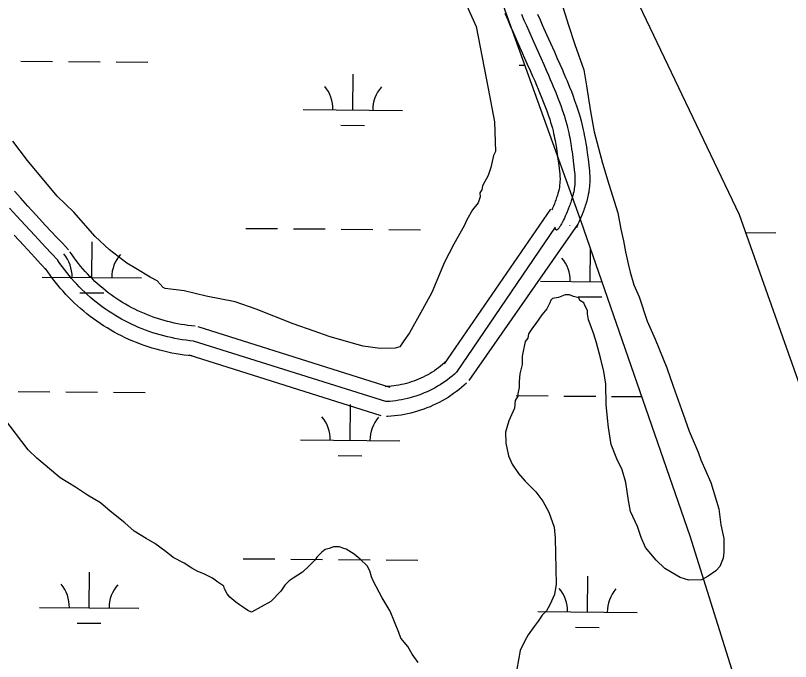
# Model space of a CAD drawing. Extents: x 3271442 to 3309282, y 752266 to 777610.
# Drawn here: x 3298252 to 3299033, y 772135 to 772785 of the extents above; entities that cross this region are included whole.
import ezdxf

# ---------------------------------------------------------------- set-up
doc = ezdxf.new("R2010")
doc.units = 0
for name, color, linetype in [('V-ROAD-CNTR', 7, 'Continuous'), ('V-SITE-VEGE', 7, 'Continuous'), ('V-WETL-SWMP', 7, 'Continuous')]:
    doc.layers.add(name, color=color, linetype=linetype)

msp = doc.modelspace()

# ---------------------------------------------------------------- linework, layer by layer
at = {"layer": 'V-ROAD-CNTR'}
for points in [[(3298745.24, 772787.77), (3298747.96, 772781.16), (3298750.57, 772774.99), (3298753.05, 772769.25), (3298755.4, 772763.88), (3298759.84, 772753.93), (3298767.63, 772736.61), (3298770.52, 772730.14), (3298773.02, 772724.48), (3298775.17, 772719.52), (3298777.03, 772715.19), (3298778.64, 772711.38), (3298780.02, 772708.07), (3298782.41, 772702.21), (3298784.15, 772697.82), (3298785.42, 772694.54), (3298787.29, 772689.56), (3298789.11, 772684.56), (3298789.7, 772682.85), (3298790.26, 772681.18), (3298790.78, 772679.55), (3298791.25, 772678.01), (3298792.16, 772674.89), (3298792.94, 772671.98), (3298793.63, 772669.23), (3298794.24, 772666.62), (3298794.77, 772664.17), (3298795.25, 772661.86), (3298795.67, 772659.71), (3298796.43, 772655.54), (3298797.04, 772651.91), (3298797.53, 772648.7), (3298797.94, 772645.9), (3298798.62, 772640.89), (3298799.09, 772637.14), (3298799.77, 772631.44), (3298800.41, 772625.79), (3298800.52, 772624.73), (3298800.59, 772623.81), (3298800.64, 772623.01), (3298800.69, 772621.28), (3298800.69, 772619.83), (3298800.65, 772618.55), (3298800.58, 772617.42), (3298800.51, 772616.49), (3298800.32, 772614.64), (3298800.14, 772613.33), (3298799.99, 772612.39), (3298799.72, 772610.85), (3298799.39, 772609.3), (3298799.31, 772608.94), (3298799.21, 772608.5), (3298799.08, 772608.02), (3298798.94, 772607.5), (3298798.79, 772606.97), (3298798.63, 772606.4), (3298798.44, 772605.77)], [(3298761.8, 772786.94), (3298764.36, 772780.89), (3298766.8, 772775.24), (3298769.12, 772769.95), (3298773.53, 772760.06), (3298781.32, 772742.74), (3298784.23, 772736.22), (3298786.75, 772730.5), (3298788.94, 772725.48), (3298790.84, 772721.06), (3298792.47, 772717.19), (3298793.89, 772713.79), (3298796.33, 772707.8), (3298798.12, 772703.29), (3298799.43, 772699.89), (3298801.36, 772694.76), (3298803.24, 772689.59), (3298803.9, 772687.69), (3298804.52, 772685.84), (3298805.09, 772684.05), (3298805.63, 772682.31), (3298806.61, 772678.92), (3298807.46, 772675.74), (3298808.21, 772672.75), (3298808.86, 772669.94), (3298809.44, 772667.3), (3298809.96, 772664.82), (3298810.41, 772662.49), (3298811.21, 772658.12), (3298811.85, 772654.28), (3298812.37, 772650.92), (3298812.79, 772647.98), (3298813.49, 772642.83), (3298813.98, 772638.97), (3298814.67, 772633.18), (3298815.33, 772627.39), (3298815.46, 772626.07), (3298815.56, 772624.83), (3298815.62, 772623.67), (3298815.69, 772621.48), (3298815.69, 772619.56), (3298815.63, 772617.88), (3298815.55, 772616.41), (3298815.45, 772615.12), (3298815.21, 772612.86), (3298814.98, 772611.17), (3298814.79, 772609.9), (3298814.44, 772608), (3298814.05, 772606.1), (3298813.91, 772605.49), (3298813.76, 772604.85), (3298813.59, 772604.2), (3298813.41, 772603.54), (3298813.22, 772602.86), (3298813.02, 772602.18), (3298812.82, 772601.49)], [(3298778.15, 772786.78), (3298780.55, 772781.22), (3298782.84, 772776.02), (3298787.22, 772766.19), (3298795.01, 772748.87), (3298797.94, 772742.31), (3298800.49, 772736.52), (3298802.71, 772731.43), (3298804.64, 772726.94), (3298806.3, 772722.99), (3298807.76, 772719.5), (3298810.25, 772713.4), (3298812.08, 772708.76), (3298813.45, 772705.24), (3298815.43, 772699.96), (3298817.37, 772694.61), (3298818.1, 772692.52), (3298818.78, 772690.5), (3298819.4, 772688.54), (3298820, 772686.6), (3298821.06, 772682.95), (3298821.98, 772679.5), (3298822.79, 772676.27), (3298823.49, 772673.26), (3298824.11, 772670.43), (3298824.66, 772667.78), (3298825.15, 772665.28), (3298825.99, 772660.69), (3298826.66, 772656.66), (3298827.2, 772653.15), (3298827.65, 772650.07), (3298828.36, 772644.78), (3298828.87, 772640.79), (3298829.57, 772634.91), (3298830.24, 772628.99), (3298830.4, 772627.42), (3298830.52, 772625.86), (3298830.61, 772624.33), (3298830.69, 772621.69), (3298830.68, 772619.3), (3298830.62, 772617.22), (3298830.52, 772615.4), (3298830.39, 772613.75), (3298830.11, 772611.08), (3298829.83, 772609.01), (3298829.58, 772607.42), (3298829.17, 772605.15), (3298828.71, 772602.9), (3298828.51, 772602.04), (3298828.31, 772601.2), (3298828.09, 772600.38), (3298827.88, 772599.58), (3298827.65, 772598.76), (3298827.42, 772597.96), (3298827.19, 772597.21)], [(3298305.61, 772549.37), (3298299.32, 772556.07), (3298293.45, 772562.34), (3298282.48, 772574.16), (3298272.93, 772584.53), (3298264.6, 772593.63), (3298257.34, 772601.62), (3298251, 772608.62)], [(3298798.49, 772605.94), (3298798.08, 772604.62), (3298797.68, 772603.37), (3298797.25, 772602.1), (3298796.81, 772600.84), (3298796.35, 772599.57), (3298795.91, 772598.36), (3298794.96, 772595.88), (3298794.04, 772593.58), (3298793.15, 772591.47), (3298792.31, 772589.54)], [(3298812.82, 772601.49), (3298812.38, 772600.08), (3298811.92, 772598.66), (3298811.44, 772597.24), (3298810.95, 772595.83), (3298810.45, 772594.44), (3298809.95, 772593.08), (3298808.92, 772590.41), (3298807.92, 772587.9), (3298806.95, 772585.58), (3298806.02, 772583.44), (3298805.14, 772581.51), (3298804.32, 772579.76), (3298803.93, 772578.97), (3298803.56, 772578.23), (3298803.2, 772577.52), (3298802.86, 772576.86), (3298802.53, 772576.24), (3298802.21, 772575.66), (3298801.61, 772574.59), (3298801.06, 772573.65), (3298800.55, 772572.85), (3298800.09, 772572.16), (3298799.67, 772571.58), (3298799.29, 772571.09), (3298798.95, 772570.69), (3298798.64, 772570.36), (3298798.35, 772570.09), (3298798.1, 772569.88), (3298797.87, 772569.72), (3298797.67, 772569.6), (3298797.48, 772569.52), (3298797.31, 772569.47), (3298797.16, 772569.45), (3298797.03, 772569.45), (3298796.79, 772569.51), (3298796.6, 772569.63), (3298796.44, 772569.78), (3298796.32, 772569.95), (3298796.22, 772570.13), (3298796.13, 772570.32), (3298796.01, 772570.69), (3298795.92, 772571.01), (3298795.87, 772571.29), (3298795.8, 772571.74), (3298795.75, 772572.24)], [(3298827.14, 772597.04), (3298826.68, 772595.54), (3298826.16, 772593.95), (3298825.63, 772592.37), (3298825.09, 772590.82), (3298824.54, 772589.31), (3298823.99, 772587.8), (3298822.89, 772584.94), (3298821.8, 772582.22), (3298820.74, 772579.69), (3298819.72, 772577.35), (3298818.75, 772575.21), (3298817.84, 772573.28), (3298817.39, 772572.35), (3298816.96, 772571.49)], [(3298294.68, 772539.1), (3298288.37, 772545.81), (3298282.48, 772552.11), (3298271.47, 772563.97), (3298261.88, 772574.39), (3298253.52, 772583.53), (3298246.23, 772591.54)], [(3298791.14, 772590.34), (3298684.1, 772434.84)], [(3298795.75, 772572.24), (3298696.5, 772426.4)], [(3298818.75, 772575.21), (3298708.9, 772417.96)], [(3298810.68, 772573.67), (3298810.66, 772573.84)], [(3298283.75, 772528.83), (3298277.43, 772535.55), (3298271.5, 772541.89), (3298260.45, 772553.79), (3298250.82, 772564.24)], [(3298433.03, 772472.58), (3298429.38, 772472.94), (3298425.89, 772473.35), (3298422.41, 772473.84), (3298418.94, 772474.4), (3298415.48, 772475.03), (3298412.04, 772475.73), (3298408.61, 772476.51), (3298405.2, 772477.36), (3298401.81, 772478.28), (3298398.44, 772479.26), (3298395.09, 772480.32), (3298391.76, 772481.45), (3298388.45, 772482.65), (3298385.18, 772483.92), (3298381.93, 772485.26), (3298378.7, 772486.66), (3298375.51, 772488.13), (3298372.35, 772489.67), (3298369.22, 772491.27), (3298366.13, 772492.93), (3298363.07, 772494.67), (3298360.05, 772496.46), (3298357.07, 772498.32), (3298354.13, 772500.24), (3298351.22, 772502.22), (3298348.36, 772504.26), (3298345.55, 772506.36), (3298342.77, 772508.52), (3298340.04, 772510.74), (3298337.37, 772513.01), (3298334.73, 772515.34), (3298332.15, 772517.72), (3298329.62, 772520.16), (3298327.14, 772522.65), (3298324.71, 772525.19), (3298322.33, 772527.78), (3298320.01, 772530.42), (3298317.75, 772533.1), (3298315.54, 772535.84), (3298313.39, 772538.62), (3298311.3, 772541.44), (3298309.27, 772544.31), (3298307.25, 772547.28), (3298307.18, 772547.38)], [(3298431.58, 772457.65), (3298427.77, 772458.02), (3298423.97, 772458.47), (3298420.17, 772459), (3298416.4, 772459.61), (3298412.63, 772460.3), (3298408.88, 772461.07), (3298405.15, 772461.91), (3298401.43, 772462.84), (3298397.74, 772463.84), (3298394.06, 772464.92), (3298390.41, 772466.07), (3298386.79, 772467.3), (3298383.19, 772468.61), (3298379.62, 772469.99), (3298376.08, 772471.44), (3298372.57, 772472.97), (3298369.1, 772474.57), (3298365.65, 772476.24), (3298362.25, 772477.99), (3298358.88, 772479.81), (3298355.55, 772481.69), (3298352.25, 772483.65), (3298349.01, 772485.67), (3298345.8, 772487.76), (3298342.64, 772489.92), (3298339.52, 772492.14), (3298336.45, 772494.43), (3298333.43, 772496.78), (3298330.46, 772499.2), (3298327.54, 772501.67), (3298324.68, 772504.21), (3298321.86, 772506.8), (3298319.1, 772509.46), (3298316.4, 772512.17), (3298313.76, 772514.94), (3298311.17, 772517.76), (3298308.64, 772520.63), (3298306.18, 772523.56), (3298303.77, 772526.54), (3298301.43, 772529.56), (3298299.15, 772532.64), (3298296.94, 772535.76), (3298294.79, 772538.93), (3298294.68, 772539.1)], [(3298430.12, 772442.72), (3298426.15, 772443.11), (3298422.04, 772443.6), (3298417.94, 772444.17), (3298413.85, 772444.83), (3298409.78, 772445.57), (3298405.72, 772446.4), (3298401.68, 772447.32), (3298397.66, 772448.32), (3298393.67, 772449.4), (3298389.69, 772450.57), (3298385.74, 772451.81), (3298381.82, 772453.15), (3298377.93, 772454.56), (3298374.07, 772456.05), (3298370.24, 772457.63), (3298366.44, 772459.28), (3298362.68, 772461.01), (3298358.95, 772462.82), (3298355.27, 772464.71), (3298351.62, 772466.68), (3298348.02, 772468.72), (3298344.46, 772470.83), (3298340.94, 772473.02), (3298337.47, 772475.28), (3298334.05, 772477.62), (3298330.68, 772480.02), (3298327.36, 772482.5), (3298324.09, 772485.04), (3298320.88, 772487.65), (3298317.72, 772490.33), (3298314.62, 772493.08), (3298311.58, 772495.88), (3298308.59, 772498.76), (3298305.67, 772501.69), (3298302.81, 772504.68), (3298300.01, 772507.73), (3298297.27, 772510.85), (3298294.6, 772514.01), (3298292, 772517.23), (3298289.47, 772520.51), (3298287, 772523.84), (3298284.61, 772527.22), (3298282.33, 772530.58), (3298282.18, 772530.81)], [(3298629.57, 772411.01), (3298436.08, 772471.96)], [(3298625.06, 772396.71), (3298431.58, 772457.65)], [(3298620.55, 772382.4), (3298427.07, 772443.34)], [(3298686.46, 772437.54), (3298684.39, 772435.68), (3298682.42, 772433.99), (3298680.4, 772432.36), (3298678.34, 772430.79), (3298676.24, 772429.27), (3298674.1, 772427.81), (3298671.93, 772426.4), (3298669.71, 772425.06), (3298667.46, 772423.77), (3298665.18, 772422.54), (3298662.86, 772421.38), (3298660.52, 772420.28), (3298658.14, 772419.24), (3298655.74, 772418.26), (3298653.32, 772417.35), (3298650.87, 772416.51), (3298648.4, 772415.73), (3298645.9, 772415.01), (3298643.39, 772414.36), (3298640.87, 772413.79), (3298638.33, 772413.27), (3298635.77, 772412.83), (3298633.21, 772412.46), (3298630.64, 772412.15), (3298628.05, 772411.91), (3298625.41, 772411.74), (3298624.36, 772411.69)], [(3298696.5, 772426.4), (3298694.28, 772424.4), (3298692, 772422.45), (3298689.68, 772420.57), (3298687.3, 772418.75), (3298684.87, 772417), (3298682.4, 772415.31), (3298679.89, 772413.69), (3298677.33, 772412.13), (3298674.73, 772410.65), (3298672.1, 772409.23), (3298669.42, 772407.89), (3298666.72, 772406.61), (3298663.97, 772405.41), (3298661.2, 772404.29), (3298658.4, 772403.24), (3298655.57, 772402.26), (3298652.72, 772401.36), (3298649.84, 772400.54), (3298646.94, 772399.79), (3298644.02, 772399.12), (3298641.09, 772398.53), (3298638.14, 772398.02), (3298635.18, 772397.58), (3298632.21, 772397.23), (3298629.23, 772396.96), (3298626.24, 772396.76), (3298625.06, 772396.71)], [(3298706.54, 772415.26), (3298704.17, 772413.12), (3298701.59, 772410.91), (3298698.95, 772408.78), (3298696.25, 772406.72), (3298693.5, 772404.73), (3298690.71, 772402.82), (3298687.85, 772400.97), (3298684.95, 772399.21), (3298682.01, 772397.53), (3298679.02, 772395.92), (3298675.99, 772394.4), (3298672.91, 772392.95), (3298669.8, 772391.59), (3298666.66, 772390.32), (3298663.48, 772389.12), (3298660.27, 772388.02), (3298657.04, 772387), (3298653.78, 772386.06), (3298650.49, 772385.21), (3298647.18, 772384.45), (3298643.86, 772383.79), (3298640.51, 772383.2), (3298637.15, 772382.71), (3298633.78, 772382.31), (3298630.41, 772382), (3298627.08, 772381.79), (3298625.76, 772381.72)]]:
    msp.add_lwpolyline(points, dxfattribs=at)
at = {"layer": 'V-SITE-VEGE'}
for p, q in [((3298799.16, 772808.21), (3298809.2, 772775.84)), ((3298706.67, 772795.02), (3298716.33, 772774.4)), ((3298716.33, 772774.4), (3298728.4, 772711.98)), ((3298809.2, 772775.84), (3298815.57, 772756.26)), ((3298815.57, 772756.26), (3298824.62, 772730.74)), ((3298824.62, 772730.74), (3298827.5, 772714.52)), ((3298728.4, 772711.98), (3298734.51, 772678.27)), ((3298827.5, 772714.52), (3298831.42, 772688.89)), ((3298831.42, 772688.89), (3298835.23, 772668.41)), ((3298734.51, 772678.27), (3298735.52, 772648.39)), ((3298835.23, 772668.41), (3298843.54, 772636.87)), ((3298264.09, 772639.58), (3298249.48, 772659.03)), ((3298733.66, 772644.34), (3298731.07, 772632.28)), ((3298735.52, 772648.39), (3298733.66, 772644.34)), ((3298294.21, 772603.68), (3298264.09, 772639.58)), ((3298843.54, 772636.87), (3298849.95, 772615.58)), ((3298731.07, 772632.28), (3298728.35, 772624.21)), ((3298728.35, 772624.21), (3298722.7, 772614.05)), ((3298721.84, 772610.03), (3298719.95, 772606.98)), ((3298722.7, 772614.05), (3298721.84, 772610.03)), ((3298849.95, 772615.58), (3298859.07, 772586.62)), ((3298310.72, 772587.28), (3298294.21, 772603.68)), ((3298720.08, 772602.99), (3298718.29, 772596.95)), ((3298719.95, 772606.98), (3298720.08, 772602.99)), ((3298718.29, 772596.95), (3298712.55, 772589.77)), ((3298332.47, 772563.08), (3298310.72, 772587.28)), ((3298712.55, 772589.77), (3298706.9, 772579.61)), ((3298859.07, 772586.62), (3298861.94, 772570.4)), ((3298706.9, 772579.61), (3298704.12, 772573.54)), ((3298704.12, 772573.54), (3298693.76, 772555.24)), ((3298861.94, 772570.4), (3298864.74, 772558.46)), ((3298346.89, 772549.6), (3298332.47, 772563.08)), ((3298864.74, 772558.46), (3298866.66, 772547.36)), ((3298364.29, 772536.22), (3298346.89, 772549.6)), ((3298693.76, 772555.24), (3298684.4, 772536.97)), ((3298866.66, 772547.36), (3298869.46, 772535.42)), ((3298373.46, 772530.55), (3298364.29, 772536.22)), ((3298684.4, 772536.97), (3298671.45, 772506.62)), ((3298869.46, 772535.42), (3298871.34, 772526.89)), ((3298387.7, 772522.05), (3298373.46, 772530.55)), ((3298871.34, 772526.89), (3298875.01, 772514.11)), ((3298394.81, 772518.3), (3298387.7, 772522.05)), ((3298401.02, 772511.52), (3298394.81, 772518.3)), ((3298403.04, 772510.59), (3298401.02, 772511.52)), ((3298422.07, 772508.23), (3298403.04, 772510.59)), ((3298875.01, 772514.11), (3298880.38, 772502.22)), ((3298444.19, 772502.99), (3298422.07, 772508.23)), ((3298473.31, 772496.99), (3298444.19, 772502.99)), ((3298671.45, 772506.62), (3298662.06, 772489.35)), ((3298799, 772501.53), (3298793.03, 772500.56)), ((3298805.81, 772504.23), (3298799, 772501.53)), ((3298810.09, 772504.31), (3298805.81, 772504.23)), ((3298814.41, 772502.68), (3298810.09, 772504.31)), ((3298819.58, 772501.06), (3298814.41, 772502.68)), ((3298820.48, 772498.51), (3298819.58, 772501.06)), ((3298880.38, 772502.22), (3298888.56, 772477.53)), ((3298494.5, 772489.72), (3298473.31, 772496.99)), ((3298790.54, 772496.22), (3298787.23, 772490.16)), ((3298791.35, 772498.81), (3298790.54, 772496.22)), ((3298793.03, 772500.56), (3298791.35, 772498.81)), ((3298824.81, 772496.02), (3298820.48, 772498.51)), ((3298825.72, 772493.47), (3298824.81, 772496.02)), ((3298828.38, 772488.38), (3298825.72, 772493.47)), ((3298531.89, 772475.01), (3298494.5, 772489.72)), ((3298662.06, 772489.35), (3298648.88, 772465.97)), ((3298787.23, 772490.16), (3298782.21, 772484.07)), ((3298828.45, 772484.95), (3298828.38, 772488.38)), ((3298782.21, 772484.07), (3298776.37, 772475.4)), ((3298829.42, 772478.97), (3298828.45, 772484.95)), ((3298831.21, 772474.73), (3298829.42, 772478.97)), ((3298888.56, 772477.53), (3298896.6, 772459.7)), ((3298553.08, 772467.75), (3298531.89, 772475.01)), ((3298773.03, 772471.05), (3298768.86, 772464.97)), ((3298776.37, 772475.4), (3298773.03, 772471.05)), ((3298834.83, 772464.52), (3298831.21, 772474.73)), ((3298568.22, 772462.27), (3298553.08, 772467.75)), ((3298590.37, 772456.03), (3298568.22, 772462.27)), ((3298648.88, 772465.97), (3298643.17, 772457.8)), ((3298768.86, 772464.97), (3298768.09, 772460.67)), ((3298837.57, 772456), (3298834.83, 772464.52)), ((3298602.46, 772452.45), (3298590.37, 772456.03)), ((3298643.17, 772457.8), (3298639.38, 772451.69)), ((3298765.58, 772457.2), (3298762.44, 772442.58)), ((3298768.09, 772460.67), (3298765.58, 772457.2)), ((3298841.29, 772440.65), (3298837.57, 772456)), ((3298896.6, 772459.7), (3298908.29, 772430.79)), ((3298619.49, 772450.03), (3298602.46, 772452.45)), ((3298634.44, 772450.53), (3298619.49, 772450.03)), ((3298639.38, 772451.69), (3298634.44, 772450.53)), ((3298762.44, 772442.58), (3298762.6, 772434.01)), ((3298844.97, 772427.02), (3298841.29, 772440.65)), ((3298762.6, 772434.01), (3298760.21, 772424.55)), ((3298908.29, 772430.79), (3298914.65, 772412.07)), ((3298760.21, 772424.55), (3298759.5, 772416.82)), ((3298846.93, 772414.2), (3298844.97, 772427.02)), ((3298759.5, 772416.82), (3298759.62, 772410.83)), ((3298759.62, 772410.83), (3298758.02, 772404.8)), ((3298847.32, 772393.65), (3298846.93, 772414.2)), ((3298914.65, 772412.07), (3298924.6, 772383.99)), ((3298758.06, 772402.23), (3298755.58, 772397.9)), ((3298758.02, 772404.8), (3298758.06, 772402.23)), ((3298755.58, 772397.9), (3298754.87, 772390.18)), ((3298848.44, 772379.97), (3298847.32, 772393.65)), ((3298754.87, 772390.18), (3298749.12, 772377.22)), ((3298924.6, 772383.99), (3298930.93, 772366.98)), ((3298264.81, 772348.29), (3298240.21, 772380.37)), ((3298749.12, 772377.22), (3298745.91, 772366.02)), ((3298849.47, 772370.56), (3298848.44, 772379.97)), ((3298852.37, 772353.49), (3298849.47, 772370.56)), ((3298745.91, 772366.02), (3298746.12, 772354.89)), ((3298930.93, 772366.98), (3298939.9, 772345.73)), ((3298746.12, 772354.89), (3298748.93, 772342.09)), ((3298857.78, 772339.03), (3298852.37, 772353.49)), ((3298273.54, 772339.89), (3298264.81, 772348.29)), ((3298939.9, 772345.73), (3298942.61, 772338.07)), ((3298288.34, 772327.32), (3298273.54, 772339.89)), ((3298748.93, 772342.09), (3298752.52, 772333.6)), ((3298863.14, 772327.99), (3298857.78, 772339.03)), ((3298942.61, 772338.07), (3298952.47, 772315.13)), ((3298752.52, 772333.6), (3298758.7, 772324.29)), ((3298297.05, 772319.78), (3298288.34, 772327.32)), ((3298758.7, 772324.29), (3298765.69, 772316.71)), ((3298866.81, 772315.21), (3298863.14, 772327.99)), ((3298312.64, 772310.65), (3298297.05, 772319.78)), ((3298765.69, 772316.71), (3298776.18, 772305.78)), ((3298869.72, 772297.28), (3298866.81, 772315.21)), ((3298952.47, 772315.13), (3298960.68, 772288.73)), ((3298324.79, 772302.32), (3298312.64, 772310.65)), ((3298776.18, 772305.78), (3298783.21, 772296.49)), ((3298337.79, 772294.85), (3298324.79, 772302.32)), ((3298347.37, 772286.47), (3298337.79, 772294.85)), ((3298783.21, 772296.49), (3298789.42, 772285.47)), ((3298871.64, 772286.18), (3298869.72, 772297.28)), ((3298362.15, 772274.76), (3298347.37, 772286.47)), ((3298789.42, 772285.47), (3298794.85, 772270.15)), ((3298878.79, 772270.9), (3298871.64, 772286.18)), ((3298960.68, 772288.73), (3298962.71, 772272.49)), ((3298371.74, 772266.37), (3298362.15, 772274.76)), ((3298794.85, 772270.15), (3298795.92, 772259.04)), ((3298882.42, 772259.83), (3298878.79, 772270.9)), ((3298962.71, 772272.49), (3298965.54, 772258.84)), ((3298383.87, 772258.9), (3298371.74, 772266.37)), ((3298392.53, 772253.92), (3298383.87, 772258.9)), ((3298795.92, 772259.04), (3298796.8, 772212.8)), ((3298886.9, 772249.63), (3298882.42, 772259.83)), ((3298965.54, 772258.84), (3298965.8, 772245.14)), ((3298403.83, 772245.57), (3298392.53, 772253.92)), ((3298410.79, 772239.71), (3298403.83, 772245.57)), ((3298560.6, 772245.13), (3298555.56, 772239.9)), ((3298563.98, 772247.76), (3298560.6, 772245.13)), ((3298568.25, 772248.7), (3298563.98, 772247.76)), ((3298572.5, 772250.5), (3298568.25, 772248.7)), ((3298578.49, 772250.61), (3298572.5, 772250.5)), ((3298581.95, 772248.96), (3298578.49, 772250.61)), ((3298585.39, 772248.17), (3298581.95, 772248.96)), ((3298593.19, 772243.18), (3298585.39, 772248.17)), ((3298599.29, 772238.16), (3298593.19, 772243.18)), ((3298897.42, 772236.99), (3298886.9, 772249.63)), ((3298965.8, 772245.14), (3298965.06, 772239.13)), ((3298422.04, 772233.92), (3298410.79, 772239.71)), ((3298553.9, 772237.29), (3298548.02, 772231.19)), ((3298555.56, 772239.9), (3298553.9, 772237.29)), ((3298606.27, 772231.44), (3298599.29, 772238.16)), ((3298906.15, 772228.58), (3298897.42, 772236.99)), ((3298965.06, 772239.13), (3298961.79, 772230.5)), ((3298429.85, 772228.93), (3298422.04, 772233.92)), ((3298435.91, 772225.62), (3298429.85, 772228.93)), ((3298548.02, 772231.19), (3298541.28, 772225.06)), ((3298608.94, 772226.35), (3298606.27, 772231.44)), ((3298921.74, 772219.46), (3298906.15, 772228.58)), ((3298961.79, 772230.5), (3298957.59, 772226.14)), ((3298441.95, 772223.17), (3298435.91, 772225.62)), ((3298450.6, 772219.05), (3298441.95, 772223.17)), ((3298541.28, 772225.06), (3298531.98, 772218.89)), ((3298610.76, 772220.39), (3298608.94, 772226.35)), ((3298612.56, 772216.14), (3298610.76, 772220.39)), ((3298949.98, 772220.85), (3298943.2, 772217.3)), ((3298957.59, 772226.14), (3298949.98, 772220.85)), ((3298455.81, 772214.86), (3298450.6, 772219.05)), ((3298461.89, 772210.7), (3298455.81, 772214.86)), ((3298523.55, 772211.87), (3298519.38, 772205.8)), ((3298527.75, 772216.23), (3298523.55, 772211.87)), ((3298531.98, 772218.89), (3298527.75, 772216.23)), ((3298621.45, 772199.17), (3298612.56, 772216.14)), ((3298796.8, 772212.8), (3298795.28, 772202.48)), ((3298930.35, 772217.05), (3298921.74, 772219.46)), ((3298943.2, 772217.3), (3298930.35, 772217.05)), ((3298462.79, 772208.15), (3298461.89, 772210.7)), ((3298465.46, 772203.06), (3298462.79, 772208.15)), ((3298519.38, 772205.8), (3298509.3, 772195.32)), ((3298468.1, 772199.68), (3298465.46, 772203.06)), ((3298474.19, 772194.66), (3298468.1, 772199.68)), ((3298629.41, 772185.62), (3298621.45, 772199.17)), ((3298795.28, 772202.48), (3298790.34, 772192.11)), ((3298477.66, 772192.15), (3298474.19, 772194.66)), ((3298482.87, 772188.82), (3298477.66, 772192.15)), ((3298486.34, 772186.32), (3298482.87, 772188.82)), ((3298509.3, 772195.32), (3298489.8, 772184.67)), ((3298790.34, 772192.11), (3298787.03, 772186.05)), ((3298489.8, 772184.67), (3298486.34, 772186.32)), ((3298638.38, 772164.37), (3298629.41, 772185.62)), ((3298782.83, 772181.69), (3298778.66, 772175.61)), ((3298787.03, 772186.05), (3298782.83, 772181.69)), ((3298778.66, 772175.61), (3298774.48, 772170.4)), ((3298774.48, 772170.4), (3298768.65, 772161.72)), ((3298640.21, 772158.41), (3298638.38, 772164.37)), ((3298647.23, 772149.98), (3298640.21, 772158.41)), ((3298768.65, 772161.72), (3298765.33, 772155.66)), ((3298651.65, 772142.36), (3298647.23, 772149.98)), ((3298765.33, 772155.66), (3298760.38, 772146.14)), ((3298657.81, 772133.91), (3298651.65, 772142.36)), ((3298760.38, 772146.14), (3298757.31, 772127.23))]:
    msp.add_line(p, q, dxfattribs=at)
at = {"layer": 'V-WETL-SWMP'}
for p, q in [((3298822.12, 772578.13), (3298698.62, 772921)), ((3298838.18, 772884.57), (3298981.3, 772585.1)), ((3298257.5, 772739.52), (3298289.5, 772739.26)), ((3298305.5, 772739.13), (3298337.5, 772738.86)), ((3298353.5, 772738.73), (3298385.5, 772738.47)), ((3298759.4, 772735.39), (3298765.49, 772735.34)), ((3298591.95, 772690.34), (3298592.25, 772726.33)), ((3298541.96, 772690.75), (3298641.95, 772689.92)), ((3298579.83, 772675), (3298603.83, 772674.81)), ((3298981.3, 772585.1), (3299059.37, 772363.75)), ((3298484.13, 772571.15), (3298516.12, 772570.88)), ((3298931.77, 772261.15), (3298822.12, 772578.13)), ((3298532.12, 772570.75), (3298564.12, 772570.49)), ((3298580.12, 772570.36), (3298612.12, 772570.09)), ((3298628.12, 772569.96), (3298660.12, 772569.7)), ((3298987.69, 772567), (3299018.02, 772566.75)), ((3298329.12, 772521.68), (3298329.42, 772557.68)), ((3298831.01, 772517.55), (3298831.29, 772551.6)), ((3298279.12, 772522.09), (3298379.12, 772521.27)), ((3298781.01, 772517.96), (3298843.11, 772517.45)), ((3298316.99, 772506.35), (3298340.99, 772506.15)), ((3298818.89, 772502.22), (3298842.88, 772502.02)), ((3298254.76, 772406.86), (3298286.76, 772406.59)), ((3298302.76, 772406.46), (3298334.76, 772406.2)), ((3298350.76, 772406.07), (3298382.76, 772405.8)), ((3298756.66, 772402.72), (3298788.65, 772402.46)), ((3298804.65, 772402.33), (3298836.65, 772402.07)), ((3298852.65, 772401.93), (3298883.15, 772401.68)), ((3298589.21, 772357.67), (3298589.51, 772393.67)), ((3298539.22, 772358.08), (3298639.21, 772357.26)), ((3298577.09, 772342.34), (3298601.09, 772342.14)), ((3298990.92, 772073.24), (3298931.77, 772261.15)), ((3298481.39, 772238.48), (3298513.38, 772238.22)), ((3298529.38, 772238.09), (3298561.38, 772237.83)), ((3298577.38, 772237.69), (3298609.38, 772237.43)), ((3298625.38, 772237.3), (3298657.38, 772237.04)), ((3298326.38, 772189.02), (3298326.68, 772225.02)), ((3298828.27, 772184.88), (3298828.57, 772220.88)), ((3298276.38, 772189.43), (3298376.38, 772188.61)), ((3298778.27, 772185.3), (3298878.27, 772184.47)), ((3298314.25, 772173.69), (3298338.25, 772173.49)), ((3298816.15, 772169.55), (3298840.14, 772169.35))]:
    msp.add_line(p, q, dxfattribs=at)
for centre, start, end in [((3298536.72, 772691.27), 358.75626, 40.29991), ((3298647.2, 772690.36), 138.75625, 180.29991), ((3298273.88, 772522.61), 358.75626, 40.29991), ((3298384.37, 772521.7), 138.75625, 180.29991), ((3298775.77, 772518.48), 358.75626, 40.29991), ((3298533.98, 772358.6), 358.75626, 40.29991), ((3298644.46, 772357.69), 138.75625, 180.29991), ((3298271.14, 772189.95), 358.75626, 40.29991), ((3298381.63, 772189.04), 138.75625, 180.29991), ((3298773.03, 772185.81), 358.75626, 40.29991), ((3298883.52, 772184.9), 138.75625, 180.29991)]:
    msp.add_arc(centre, 35.25, start, end, dxfattribs=at)

doc.saveas('drawing.dxf')
